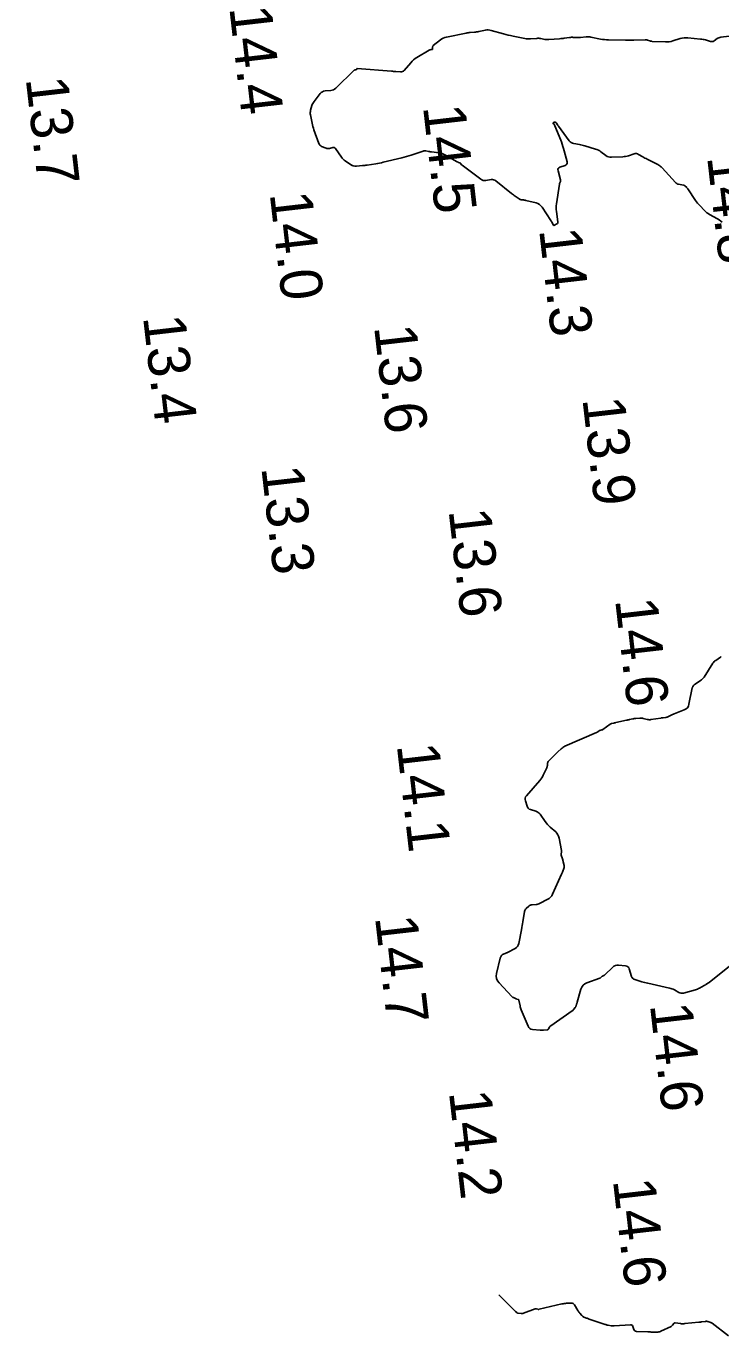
# Model space of a CAD drawing. Extents: x 1023796 to 1112670, y 656573 to 837340.
# Drawn here: x 1109852.8 to 1109935.4, y 680669.2 to 680825 of the extents above; entities that cross this region are included whole.
import ezdxf

# ---------------------------------------------------------------- set-up
doc = ezdxf.new("R2010")
doc.units = 0
doc.layers.add('V-CHAN-CONT-15FT', color=7, linetype='Continuous')
doc.layers.add('V-TOPO-SOUN', color=7, linetype='Continuous')

msp = doc.modelspace()

# ---------------------------------------------------------------- linework, layer by layer
at = {"layer": 'V-CHAN-CONT-15FT'}
for points in [[(1109935.6, 680801.65), (1109935.43, 680801.79), (1109935.25, 680801.92), (1109935.06, 680802.04), (1109934.1, 680802.56), (1109933.93, 680802.67), (1109933.77, 680802.78), (1109933.63, 680802.91), (1109933.49, 680803.05), (1109932.95, 680803.63), (1109932.81, 680803.78), (1109932.69, 680803.93), (1109932.57, 680804.09), (1109932.45, 680804.25), (1109931.52, 680805.61), (1109931.49, 680805.66), (1109931.46, 680805.7), (1109931.42, 680805.74), (1109931.39, 680805.77), (1109931.18, 680805.97), (1109931.17, 680805.98), (1109931.16, 680805.99), (1109931.14, 680806), (1109931.13, 680806.01), (1109931.07, 680806.04), (1109931.05, 680806.05), (1109931.04, 680806.06), (1109931.02, 680806.06), (1109931.01, 680806.06), (1109930.4, 680806.17), (1109930.3, 680806.19), (1109930.2, 680806.24), (1109930.12, 680806.29), (1109930.04, 680806.37), (1109928.46, 680808.13), (1109928.4, 680808.19), (1109928.34, 680808.24), (1109928.28, 680808.29), (1109928.21, 680808.34), (1109927.94, 680808.52), (1109927.87, 680808.56), (1109927.8, 680808.6), (1109927.73, 680808.64), (1109927.65, 680808.68), (1109926.68, 680809.15), (1109926.55, 680809.21), (1109926.42, 680809.28), (1109926.29, 680809.35), (1109926.16, 680809.42), (1109925.66, 680809.72), (1109925.53, 680809.78), (1109925.4, 680809.81), (1109925.27, 680809.81), (1109925.13, 680809.78), (1109924.45, 680809.56), (1109924.29, 680809.51), (1109924.13, 680809.48), (1109923.96, 680809.45), (1109923.8, 680809.44), (1109922.46, 680809.37), (1109922.27, 680809.37), (1109922.1, 680809.41), (1109921.94, 680809.48), (1109921.79, 680809.57), (1109921.19, 680810.02), (1109921.04, 680810.12), (1109920.88, 680810.21), (1109920.71, 680810.29), (1109920.54, 680810.35), (1109919.27, 680810.73), (1109919.11, 680810.77), (1109918.95, 680810.82), (1109918.78, 680810.85), (1109918.62, 680810.88), (1109917.96, 680811), (1109917.8, 680811.05), (1109917.66, 680811.11), (1109917.54, 680811.21), (1109917.43, 680811.33), (1109916.14, 680813.09), (1109916.11, 680813.13), (1109916.08, 680813.17), (1109916.06, 680813.21), (1109916.03, 680813.24), (1109915.9, 680813.43), (1109915.89, 680813.45), (1109915.87, 680813.47), (1109915.85, 680813.48), (1109915.83, 680813.5), (1109915.73, 680813.55), (1109915.72, 680813.55), (1109915.7, 680813.56), (1109915.68, 680813.56), (1109915.67, 680813.55), (1109915.59, 680813.54), (1109915.58, 680813.53), (1109915.57, 680813.53), (1109915.56, 680813.52), (1109915.56, 680813.51), (1109915.52, 680813.45), (1109915.51, 680813.42), (1109915.49, 680813.39), (1109915.49, 680813.38), (1109915.49, 680813.38), (1109915.49, 680813.37), (1109915.5, 680813.37), (1109915.59, 680813.36), (1109915.6, 680813.35), (1109915.61, 680813.35), (1109915.62, 680813.34), (1109915.63, 680813.32), (1109916.48, 680811.2), (1109916.58, 680810.93), (1109916.67, 680810.67), (1109916.75, 680810.4), (1109916.83, 680810.13), (1109917.17, 680808.83), (1109917.19, 680808.68), (1109917.15, 680808.56), (1109917.07, 680808.47), (1109916.94, 680808.4), (1109916.31, 680808.19), (1109916.18, 680808.13), (1109916.1, 680808.03), (1109916.07, 680807.91), (1109916.09, 680807.77), (1109916.38, 680806.67), (1109916.39, 680806.63), (1109916.39, 680806.59), (1109916.38, 680806.54), (1109916.37, 680806.5), (1109916.29, 680806.33), (1109916.28, 680806.29), (1109916.26, 680806.24), (1109916.25, 680806.2), (1109916.25, 680806.16), (1109915.91, 680803.83), (1109915.88, 680803.6), (1109915.88, 680803.38), (1109915.88, 680803.15), (1109915.91, 680802.92), (1109916.07, 680801.71), (1109916.07, 680801.63), (1109916.05, 680801.57), (1109916.02, 680801.51), (1109915.96, 680801.46), (1109915.68, 680801.28), (1109915.62, 680801.26), (1109915.57, 680801.26), (1109915.53, 680801.28), (1109915.49, 680801.34), (1109915.37, 680801.6), (1109915.34, 680801.66), (1109915.3, 680801.73), (1109915.27, 680801.79), (1109915.23, 680801.85), (1109914.19, 680803.43), (1109914.05, 680803.61), (1109913.88, 680803.75), (1109913.69, 680803.86), (1109913.47, 680803.94), (1109912.24, 680804.25), (1109912.17, 680804.27), (1109912.11, 680804.28), (1109912.04, 680804.29), (1109911.97, 680804.3), (1109911.7, 680804.32), (1109911.64, 680804.33), (1109911.57, 680804.35), (1109911.51, 680804.38), (1109911.46, 680804.41), (1109910.97, 680804.76), (1109910.87, 680804.83), (1109910.77, 680804.91), (1109910.67, 680804.98), (1109910.57, 680805.06), (1109908.7, 680806.56), (1109908.57, 680806.65), (1109908.43, 680806.7), (1109908.28, 680806.72), (1109908.12, 680806.71), (1109907.48, 680806.61), (1109907.33, 680806.6), (1109907.18, 680806.62), (1109907.04, 680806.67), (1109906.9, 680806.75), (1109904.67, 680808.44), (1109904.66, 680808.45), (1109904.64, 680808.46), (1109904.63, 680808.46), (1109904.61, 680808.47), (1109904.55, 680808.5), (1109904.53, 680808.51), (1109904.52, 680808.52), (1109904.52, 680808.53), (1109904.52, 680808.55), (1109904.52, 680808.63), (1109904.52, 680808.65), (1109904.51, 680808.66), (1109904.5, 680808.67), (1109904.49, 680808.68), (1109904.26, 680808.76), (1109904.22, 680808.77), (1109904.18, 680808.79), (1109904.14, 680808.81), (1109904.1, 680808.83), (1109902.61, 680809.67), (1109902.45, 680809.75), (1109902.29, 680809.81), (1109902.12, 680809.86), (1109901.94, 680809.89), (1109901.04, 680810), (1109900.96, 680810.01), (1109900.87, 680810.02), (1109900.79, 680810.04), (1109900.71, 680810.05), (1109900.38, 680810.12), (1109900.3, 680810.13), (1109900.21, 680810.13), (1109900.13, 680810.12), (1109900.05, 680810.1), (1109898.6, 680809.62), (1109898.33, 680809.53), (1109898.05, 680809.45), (1109897.78, 680809.38), (1109897.51, 680809.31), (1109895.28, 680808.77), (1109895.07, 680808.72), (1109894.85, 680808.67), (1109894.63, 680808.63), (1109894.42, 680808.6), (1109893.38, 680808.45), (1109893.24, 680808.43), (1109893.1, 680808.41), (1109892.97, 680808.4), (1109892.83, 680808.38), (1109892.11, 680808.33), (1109892.06, 680808.32), (1109892.01, 680808.32), (1109891.96, 680808.33), (1109891.91, 680808.33), (1109891.7, 680808.37), (1109891.65, 680808.38), (1109891.6, 680808.39), (1109891.55, 680808.42), (1109891.51, 680808.44), (1109890.78, 680808.94), (1109890.64, 680809.04), (1109890.52, 680809.14), (1109890.41, 680809.26), (1109890.32, 680809.39), (1109889.61, 680810.42), (1109889.54, 680810.49), (1109889.47, 680810.54), (1109889.39, 680810.55), (1109889.29, 680810.54), (1109888.9, 680810.42), (1109888.8, 680810.4), (1109888.7, 680810.4), (1109888.6, 680810.41), (1109888.51, 680810.44), (1109887.97, 680810.67), (1109887.86, 680810.73), (1109887.77, 680810.81), (1109887.7, 680810.9), (1109887.64, 680811.02), (1109887.06, 680812.63), (1109886.99, 680812.83), (1109886.93, 680813.03), (1109886.88, 680813.24), (1109886.83, 680813.44), (1109886.64, 680814.4), (1109886.62, 680814.54), (1109886.61, 680814.68), (1109886.63, 680814.82), (1109886.66, 680814.96), (1109886.81, 680815.51), (1109886.86, 680815.64), (1109886.92, 680815.77), (1109886.99, 680815.9), (1109887.07, 680816.01), (1109887.81, 680816.96), (1109887.93, 680817.08), (1109888.06, 680817.17), (1109888.21, 680817.23), (1109888.37, 680817.26), (1109889.05, 680817.32), (1109889.22, 680817.34), (1109889.37, 680817.4), (1109889.51, 680817.48), (1109889.64, 680817.59), (1109891.83, 680819.72), (1109891.85, 680819.74), (1109891.88, 680819.75), (1109891.9, 680819.76), (1109891.93, 680819.77), (1109892.06, 680819.79), (1109892.07, 680819.79), (1109892.09, 680819.8), (1109892.1, 680819.81), (1109892.11, 680819.83), (1109892.15, 680819.89), (1109892.16, 680819.91), (1109892.17, 680819.92), (1109892.19, 680819.92), (1109892.21, 680819.92), (1109896.26, 680819.61), (1109896.4, 680819.6), (1109896.53, 680819.59), (1109896.67, 680819.58), (1109896.8, 680819.57), (1109897.34, 680819.52), (1109897.47, 680819.52), (1109897.58, 680819.56), (1109897.69, 680819.61), (1109897.78, 680819.7), (1109898.56, 680820.62), (1109898.73, 680820.8), (1109898.91, 680820.96), (1109899.1, 680821.11), (1109899.3, 680821.24), (1109900.75, 680822.11), (1109900.78, 680822.13), (1109900.8, 680822.14), (1109900.83, 680822.15), (1109900.86, 680822.16), (1109901, 680822.18), (1109901.02, 680822.19), (1109901.04, 680822.19), (1109901.05, 680822.19), (1109901.07, 680822.19), (1109901.14, 680822.2), (1109901.15, 680822.21), (1109901.17, 680822.22), (1109901.17, 680822.23), (1109901.17, 680822.24), (1109901.17, 680822.51), (1109901.18, 680822.56), (1109901.19, 680822.6), (1109901.22, 680822.64), (1109901.25, 680822.67), (1109902.11, 680823.34), (1109902.27, 680823.45), (1109902.44, 680823.54), (1109902.62, 680823.61), (1109902.81, 680823.66), (1109905.15, 680824.14), (1109905.27, 680824.17), (1109905.39, 680824.19), (1109905.52, 680824.2), (1109905.65, 680824.21), (1109906.15, 680824.25), (1109906.28, 680824.26), (1109906.4, 680824.28), (1109906.53, 680824.3), (1109906.65, 680824.32), (1109907.44, 680824.49), (1109907.62, 680824.51), (1109907.79, 680824.52), (1109907.96, 680824.5), (1109908.13, 680824.46), (1109909.6, 680824.06), (1109909.88, 680823.98), (1109910.17, 680823.91), (1109910.45, 680823.84), (1109910.74, 680823.78), (1109912.14, 680823.49), (1109912.31, 680823.46), (1109912.47, 680823.44), (1109912.64, 680823.44), (1109912.81, 680823.45), (1109913.58, 680823.51), (1109913.69, 680823.52), (1109913.81, 680823.52), (1109913.93, 680823.51), (1109914.05, 680823.49), (1109914.52, 680823.39), (1109914.63, 680823.37), (1109914.75, 680823.36), (1109914.87, 680823.36), (1109914.99, 680823.36), (1109916.27, 680823.47), (1109916.41, 680823.48), (1109916.55, 680823.49), (1109916.69, 680823.51), (1109916.83, 680823.53), (1109917.46, 680823.62), (1109917.57, 680823.63), (1109917.68, 680823.64), (1109917.79, 680823.64), (1109917.89, 680823.63), (1109918.33, 680823.6), (1109918.44, 680823.6), (1109918.55, 680823.6), (1109918.65, 680823.6), (1109918.76, 680823.61), (1109919.42, 680823.7), (1109919.57, 680823.71), (1109919.71, 680823.71), (1109919.86, 680823.7), (1109920, 680823.67), (1109921.13, 680823.43), (1109921.37, 680823.39), (1109921.6, 680823.36), (1109921.84, 680823.33), (1109922.08, 680823.32), (1109924.13, 680823.29), (1109924.38, 680823.29), (1109924.63, 680823.29), (1109924.87, 680823.29), (1109925.12, 680823.3), (1109926.45, 680823.35), (1109926.53, 680823.35), (1109926.6, 680823.34), (1109926.67, 680823.33), (1109926.74, 680823.31), (1109927.02, 680823.21), (1109927.09, 680823.19), (1109927.16, 680823.18), (1109927.23, 680823.17), (1109927.3, 680823.16), (1109928.86, 680823.1), (1109929.09, 680823.1), (1109929.32, 680823.12), (1109929.54, 680823.15), (1109929.76, 680823.21), (1109930.63, 680823.49), (1109930.85, 680823.55), (1109931.07, 680823.58), (1109931.3, 680823.59), (1109931.52, 680823.58), (1109933.05, 680823.43), (1109933.2, 680823.41), (1109933.34, 680823.39), (1109933.48, 680823.36), (1109933.62, 680823.32), (1109934.23, 680823.15), (1109934.34, 680823.13), (1109934.44, 680823.13), (1109934.54, 680823.16), (1109934.64, 680823.21), (1109935.02, 680823.48), (1109935.11, 680823.54), (1109935.22, 680823.59), (1109935.32, 680823.62), (1109935.43, 680823.64), (1109938.74, 680824.04)], [(1109936.49, 680713.17), (1109934.07, 680711.24), (1109934.02, 680711.21), (1109933.97, 680711.17), (1109933.92, 680711.14), (1109933.87, 680711.11), (1109933.67, 680710.99), (1109933.62, 680710.96), (1109933.57, 680710.93), (1109933.52, 680710.91), (1109933.47, 680710.88), (1109932.91, 680710.56), (1109932.8, 680710.5), (1109932.68, 680710.45), (1109932.57, 680710.4), (1109932.44, 680710.36), (1109931.02, 680709.97), (1109930.87, 680709.95), (1109930.73, 680709.95), (1109930.59, 680709.98), (1109930.45, 680710.04), (1109929.92, 680710.35), (1109929.78, 680710.42), (1109929.64, 680710.48), (1109929.5, 680710.53), (1109929.35, 680710.57), (1109926.75, 680711.14), (1109926.57, 680711.18), (1109926.4, 680711.22), (1109926.23, 680711.27), (1109926.06, 680711.32), (1109925.11, 680711.63), (1109925.08, 680711.64), (1109925.05, 680711.66), (1109925.02, 680711.68), (1109924.99, 680711.71), (1109924.89, 680711.81), (1109924.87, 680711.84), (1109924.85, 680711.87), (1109924.83, 680711.91), (1109924.82, 680711.94), (1109924.56, 680712.85), (1109924.5, 680713), (1109924.4, 680713.11), (1109924.28, 680713.18), (1109924.13, 680713.21), (1109923.28, 680713.29), (1109923.08, 680713.29), (1109922.91, 680713.25), (1109922.74, 680713.17), (1109922.59, 680713.05), (1109921.67, 680712.16), (1109921.64, 680712.13), (1109921.61, 680712.11), (1109921.57, 680712.09), (1109921.54, 680712.07), (1109921.38, 680712), (1109921.35, 680711.99), (1109921.32, 680711.97), (1109921.29, 680711.95), (1109921.26, 680711.92), (1109921.16, 680711.81), (1109921.13, 680711.78), (1109921.1, 680711.76), (1109921.07, 680711.74), (1109921.04, 680711.73), (1109919.5, 680711.18), (1109919.26, 680711.06), (1109919.06, 680710.9), (1109918.92, 680710.69), (1109918.81, 680710.44), (1109918.37, 680708.89), (1109918.35, 680708.83), (1109918.34, 680708.78), (1109918.32, 680708.72), (1109918.3, 680708.67), (1109918.23, 680708.45), (1109918.21, 680708.4), (1109918.19, 680708.35), (1109918.16, 680708.3), (1109918.12, 680708.25), (1109917.96, 680708.05), (1109917.92, 680708), (1109917.88, 680707.95), (1109917.83, 680707.91), (1109917.78, 680707.87), (1109915.22, 680706.08), (1109915.17, 680706.04), (1109915.13, 680706.01), (1109915.1, 680705.96), (1109915.07, 680705.91), (1109914.97, 680705.71), (1109914.94, 680705.67), (1109914.9, 680705.63), (1109914.86, 680705.61), (1109914.81, 680705.6), (1109914.35, 680705.55), (1109914.25, 680705.55), (1109914.16, 680705.55), (1109914.07, 680705.55), (1109913.97, 680705.55), (1109913.03, 680705.64), (1109912.86, 680705.68), (1109912.72, 680705.76), (1109912.6, 680705.87), (1109912.52, 680706.03), (1109911.72, 680707.98), (1109911.67, 680708.1), (1109911.64, 680708.22), (1109911.6, 680708.34), (1109911.57, 680708.46), (1109911.43, 680709.12), (1109911.41, 680709.15), (1109911.39, 680709.18), (1109911.37, 680709.2), (1109911.33, 680709.22), (1109911.18, 680709.26), (1109911.14, 680709.27), (1109911.1, 680709.28), (1109911.07, 680709.3), (1109911.03, 680709.31), (1109910.78, 680709.43), (1109910.73, 680709.46), (1109910.69, 680709.49), (1109910.64, 680709.52), (1109910.6, 680709.56), (1109909.08, 680711.17), (1109908.89, 680711.42), (1109908.78, 680711.69), (1109908.74, 680711.98), (1109908.78, 680712.29), (1109909.21, 680714.13), (1109909.22, 680714.17), (1109909.24, 680714.21), (1109909.26, 680714.25), (1109909.27, 680714.28), (1109909.36, 680714.43), (1109909.38, 680714.46), (1109909.41, 680714.49), (1109909.44, 680714.52), (1109909.48, 680714.54), (1109909.8, 680714.68), (1109909.87, 680714.71), (1109909.93, 680714.74), (1109910, 680714.77), (1109910.06, 680714.8), (1109910.99, 680715.28), (1109911.15, 680715.38), (1109911.27, 680715.51), (1109911.36, 680715.67), (1109911.42, 680715.85), (1109911.74, 680717.51), (1109911.79, 680717.75), (1109911.83, 680717.99), (1109911.87, 680718.22), (1109911.91, 680718.46), (1109912.11, 680719.67), (1109912.13, 680719.78), (1109912.17, 680719.87), (1109912.23, 680719.96), (1109912.3, 680720.03), (1109912.62, 680720.32), (1109912.71, 680720.39), (1109912.8, 680720.44), (1109912.9, 680720.47), (1109913, 680720.48), (1109913.47, 680720.51), (1109913.58, 680720.52), (1109913.69, 680720.54), (1109913.79, 680720.57), (1109913.9, 680720.62), (1109914.87, 680721.12), (1109915.05, 680721.23), (1109915.21, 680721.37), (1109915.34, 680721.53), (1109915.44, 680721.72), (1109916.5, 680724.1), (1109916.54, 680724.18), (1109916.57, 680724.27), (1109916.61, 680724.36), (1109916.65, 680724.45), (1109916.79, 680724.8), (1109916.81, 680724.89), (1109916.83, 680724.98), (1109916.83, 680725.07), (1109916.81, 680725.16), (1109916.71, 680725.56), (1109916.69, 680725.65), (1109916.66, 680725.74), (1109916.64, 680725.83), (1109916.61, 680725.92), (1109916.47, 680726.36), (1109916.46, 680726.41), (1109916.46, 680726.45), (1109916.46, 680726.5), (1109916.46, 680726.54), (1109916.49, 680726.73), (1109916.5, 680726.77), (1109916.5, 680726.82), (1109916.5, 680726.87), (1109916.49, 680726.91), (1109916.22, 680728.41), (1109916.16, 680728.62), (1109916.08, 680728.81), (1109915.96, 680728.98), (1109915.81, 680729.13), (1109915.16, 680729.72), (1109915, 680729.87), (1109914.85, 680730.03), (1109914.71, 680730.19), (1109914.57, 680730.37), (1109913.95, 680731.23), (1109913.84, 680731.35), (1109913.72, 680731.45), (1109913.59, 680731.53), (1109913.44, 680731.59), (1109912.81, 680731.8), (1109912.67, 680731.86), (1109912.55, 680731.95), (1109912.46, 680732.07), (1109912.4, 680732.21), (1109912.2, 680732.85), (1109912.17, 680733.01), (1109912.18, 680733.15), (1109912.23, 680733.29), (1109912.32, 680733.42), (1109913.92, 680735.26), (1109914.04, 680735.4), (1109914.14, 680735.55), (1109914.24, 680735.7), (1109914.32, 680735.87), (1109914.74, 680736.74), (1109914.76, 680736.8), (1109914.79, 680736.87), (1109914.8, 680736.94), (1109914.82, 680737.02), (1109914.85, 680737.31), (1109914.86, 680737.38), (1109914.89, 680737.45), (1109914.92, 680737.51), (1109914.97, 680737.56), (1109915.65, 680738.27), (1109915.75, 680738.36), (1109915.85, 680738.46), (1109915.95, 680738.56), (1109916.05, 680738.65), (1109916.46, 680739.02), (1109916.56, 680739.11), (1109916.67, 680739.19), (1109916.79, 680739.26), (1109916.91, 680739.32), (1109920.66, 680740.95), (1109920.7, 680740.97), (1109920.75, 680741), (1109920.79, 680741.02), (1109920.83, 680741.05), (1109921.02, 680741.18), (1109921.05, 680741.19), (1109921.09, 680741.21), (1109921.12, 680741.22), (1109921.16, 680741.23), (1109921.3, 680741.26), (1109921.33, 680741.27), (1109921.37, 680741.28), (1109921.4, 680741.29), (1109921.43, 680741.31), (1109922.27, 680741.95), (1109922.32, 680741.98), (1109922.37, 680742.01), (1109922.43, 680742.03), (1109922.49, 680742.05), (1109922.73, 680742.09), (1109922.79, 680742.1), (1109922.85, 680742.11), (1109922.91, 680742.12), (1109922.97, 680742.14), (1109924.21, 680742.41), (1109924.3, 680742.43), (1109924.4, 680742.45), (1109924.49, 680742.47), (1109924.59, 680742.49), (1109924.97, 680742.57), (1109925.06, 680742.59), (1109925.16, 680742.61), (1109925.25, 680742.62), (1109925.35, 680742.63), (1109925.8, 680742.67), (1109925.91, 680742.67), (1109926.02, 680742.67), (1109926.13, 680742.65), (1109926.23, 680742.63), (1109926.69, 680742.51), (1109926.8, 680742.49), (1109926.91, 680742.48), (1109927.03, 680742.48), (1109927.14, 680742.49), (1109928.3, 680742.68), (1109928.37, 680742.69), (1109928.44, 680742.7), (1109928.51, 680742.71), (1109928.58, 680742.72), (1109928.86, 680742.75), (1109928.93, 680742.76), (1109929, 680742.78), (1109929.06, 680742.8), (1109929.13, 680742.83), (1109929.54, 680743.03), (1109929.63, 680743.07), (1109929.72, 680743.11), (1109929.81, 680743.15), (1109929.9, 680743.19), (1109931.1, 680743.65), (1109931.31, 680743.76), (1109931.47, 680743.91), (1109931.59, 680744.1), (1109931.66, 680744.32), (1109932.05, 680746.28), (1109932.07, 680746.33), (1109932.08, 680746.37), (1109932.1, 680746.41), (1109932.13, 680746.45), (1109932.25, 680746.59), (1109932.28, 680746.63), (1109932.31, 680746.66), (1109932.35, 680746.69), (1109932.39, 680746.72), (1109933.04, 680747.15), (1109933.16, 680747.24), (1109933.27, 680747.33), (1109933.36, 680747.44), (1109933.45, 680747.56), (1109934.51, 680749.2), (1109934.59, 680749.3), (1109934.67, 680749.39), (1109934.75, 680749.47), (1109934.85, 680749.54), (1109935.41, 680749.92), (1109935.44, 680749.94), (1109935.47, 680749.95)], [(1109909.03, 680674.08), (1109910.86, 680672.26), (1109910.9, 680672.22), (1109910.94, 680672.18), (1109910.97, 680672.15), (1109911.01, 680672.11), (1109911.17, 680671.97), (1109911.21, 680671.94), (1109911.26, 680671.92), (1109911.3, 680671.9), (1109911.35, 680671.89), (1109911.69, 680671.85), (1109911.77, 680671.85), (1109911.84, 680671.86), (1109911.91, 680671.87), (1109911.98, 680671.89), (1109913.38, 680672.4), (1109913.42, 680672.41), (1109913.45, 680672.42), (1109913.49, 680672.42), (1109913.53, 680672.41), (1109913.68, 680672.36), (1109913.71, 680672.35), (1109913.75, 680672.35), (1109913.79, 680672.35), (1109913.83, 680672.36), (1109916.55, 680673.01), (1109916.69, 680673.03), (1109916.82, 680673.06), (1109916.96, 680673.07), (1109917.09, 680673.08), (1109917.64, 680673.11), (1109917.76, 680673.1), (1109917.88, 680673.06), (1109917.97, 680672.99), (1109918.05, 680672.89), (1109918.46, 680672.21), (1109918.5, 680672.13), (1109918.55, 680672.06), (1109918.61, 680671.98), (1109918.66, 680671.92), (1109918.91, 680671.63), (1109918.97, 680671.57), (1109919.03, 680671.52), (1109919.1, 680671.48), (1109919.17, 680671.44), (1109919.48, 680671.32), (1109919.56, 680671.29), (1109919.63, 680671.26), (1109919.71, 680671.23), (1109919.79, 680671.2), (1109921.69, 680670.57), (1109921.77, 680670.54), (1109921.86, 680670.52), (1109921.95, 680670.49), (1109922.04, 680670.48), (1109922.39, 680670.41), (1109922.48, 680670.39), (1109922.57, 680670.38), (1109922.66, 680670.38), (1109922.75, 680670.38), (1109924.69, 680670.51), (1109924.79, 680670.51), (1109924.87, 680670.47), (1109924.93, 680670.42), (1109924.97, 680670.33), (1109925.12, 680669.95), (1109925.17, 680669.86), (1109925.23, 680669.8), (1109925.31, 680669.76), (1109925.4, 680669.74), (1109926.77, 680669.68), (1109926.9, 680669.67), (1109927.03, 680669.67), (1109927.16, 680669.66), (1109927.29, 680669.66), (1109927.81, 680669.65), (1109927.94, 680669.65), (1109928.07, 680669.67), (1109928.19, 680669.7), (1109928.31, 680669.75), (1109929.55, 680670.33), (1109929.6, 680670.36), (1109929.64, 680670.39), (1109929.68, 680670.43), (1109929.71, 680670.47), (1109929.84, 680670.66), (1109929.87, 680670.71), (1109929.91, 680670.73), (1109929.96, 680670.75), (1109930.01, 680670.75), (1109930.65, 680670.66), (1109930.78, 680670.65), (1109930.9, 680670.65), (1109931.03, 680670.65), (1109931.16, 680670.66), (1109932.84, 680670.83), (1109932.93, 680670.84), (1109933.02, 680670.85), (1109933.11, 680670.86), (1109933.2, 680670.88), (1109933.62, 680670.93), (1109933.69, 680670.94), (1109933.75, 680670.94), (1109933.82, 680670.93), (1109933.89, 680670.91), (1109934.15, 680670.84), (1109934.22, 680670.81), (1109934.28, 680670.79), (1109934.34, 680670.75), (1109934.4, 680670.71), (1109936.38, 680669.21)]]:
    msp.add_lwpolyline(points, dxfattribs=at)

# ---------------------------------------------------------------- texts
at = {"layer": 'V-TOPO-SOUN'}
for s, p in [('14.4 ', (1109876.98, 680827.17)), ('13.7 ', (1109852.77, 680818.73)), ('14.5 ', (1109900.02, 680815.4)), ('14.8 ', (1109933.81, 680809.42)), ('14.0 ', (1109881.79, 680805.06)), ('14.3 ', (1109913.83, 680800.76)), ('13.4 ', (1109866.72, 680790.39)), ('13.6 ', (1109894.2, 680789.23)), ('13.9 ', (1109918.98, 680780.64)), ('13.3 ', (1109880.79, 680772.47)), ('13.6 ', (1109903.06, 680767.38)), ('14.6 ', (1109922.87, 680756.75)), ('14.1 ', (1109896.9, 680739.47)), ('14.7 ', (1109894.31, 680719)), ('14.6 ', (1109927.01, 680708.59)), ('14.2 ', (1109903.1, 680698.2)), ('14.6 ', (1109922.61, 680687.72))]:
    msp.add_text(s, height=5, rotation=276.5594, dxfattribs=at).set_placement(p)

doc.saveas('drawing.dxf')
